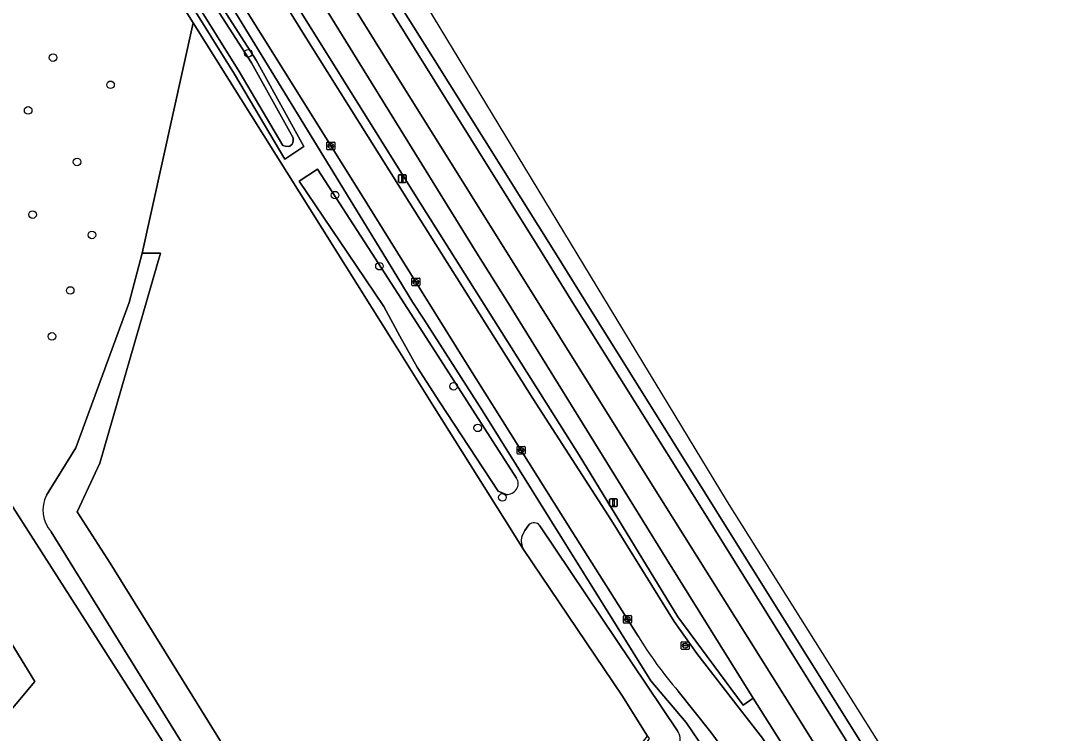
# Model space of a CAD drawing. Extents: x 157320 to 158835, y 386650 to 388491.
# Drawn here: x 158586.2 to 158718.7, y 387438.2 to 387529.9 of the extents above; entities that cross this region are included whole.
import ezdxf

# ---------------------------------------------------------------- set-up
doc = ezdxf.new("R2010")
doc.units = 0
for name, color, linetype in [('IMGEO_Berm_groen', 7, 'Continuous'), ('IMGEO_Berm_open', 7, 'Continuous'), ('IMGEO_Boom', 7, 'Continuous'), ('IMGEO_Erf', 7, 'Continuous'), ('IMGEO_Gemengd_bos', 7, 'Continuous'), ('IMGEO_Groenvoorziening', 7, 'Continuous'), ('IMGEO_Haag', 7, 'Continuous'), ('IMGEO_Hek', 7, 'Continuous'), ('IMGEO_Kolk', 7, 'Continuous'), ('IMGEO_Lichtmast', 7, 'Continuous'), ('IMGEO_Oever', 7, 'Continuous'), ('IMGEO_Pand', 7, 'Continuous'), ('IMGEO_Rijbaan_lokaal_open', 7, 'Continuous'), ('IMGEO_Rijbaan_regionaal_gesloten', 7, 'Continuous'), ('IMGEO_Rioolput', 7, 'Continuous'), ('IMGEO_Voetpad_open', 7, 'Continuous'), ('IMGEO_Waterloop', 7, 'Continuous')]:
    doc.layers.add(name, color=color, linetype=linetype)

msp = doc.modelspace()

# ---------------------------------------------------------------- linework, layer by layer
at = {"layer": 'IMGEO_Berm_groen'}
msp.add_lwpolyline([(158648.76, 387493.84), (158644.94, 387500), (158630.42, 387523.47), (158620.08, 387540.22), (158617.55, 387538.66), (158637.16, 387507.22), (158658.1, 387474), (158670.78, 387453.18), (158679.21, 387441.81), (158680.49, 387442.73), (158669.38, 387460.58), (158665.14, 387467.43)], close=True, dxfattribs=at)
at = {"layer": 'IMGEO_Berm_open'}
for points in [[(158681.52, 387457.55), (158658.92, 387493.79), (158655.04, 387500), (158639.23, 387525.26), (158626.92, 387544.87), (158622.47, 387552.35), (158617.86, 387560), (158613.28, 387567.66), (158610.02, 387572.93), (158607.08, 387578.01), (158605.64, 387580.53), (158604.75, 387582.27), (158603.94, 387583.73), (158603.26, 387584.92), (158600, 387590.48), (158592.23, 387603.38), (158587.64, 387610.99), (158579.25, 387625.15), (158570.37, 387640.41), (158563.48, 387652.32), (158556.47, 387664.44)], [(158625.02, 387545.45), (158640.91, 387519.87), (158653.31, 387500), (158657.07, 387493.96), (158673.63, 387467.53), (158688.98, 387442.86), (158689.92, 387441.35), (158705.56, 387416.26), (158721.22, 387391.22)], [(158821.15, 387234.03), (158789.31, 387285.03), (158691.2, 387442.06), (158681.52, 387457.55)]]:
    msp.add_lwpolyline(points, dxfattribs=at)
at = {"layer": 'IMGEO_Boom'}
for centre in [(158615.51, 387525.73), (158590.37, 387525.17), (158597.77, 387521.66), (158587.17, 387518.36), (158593.46, 387511.73), (158626.68, 387507.46), (158587.74, 387504.96), (158595.38, 387502.34), (158632.39, 387498.32), (158592.58, 387495.19), (158590.23, 387489.28), (158641.93, 387482.87), (158645.04, 387477.51), (158648.21, 387468.56)]:
    msp.add_circle(centre, 0.489, dxfattribs=at)
at = {"layer": 'IMGEO_Erf'}
msp.add_lwpolyline([(158609.1, 387429.95), (158584.56, 387468.32), (158584.84, 387467.76), (158543.64, 387440.26), (158521.97, 387427.54)], dxfattribs=at)
msp.add_lwpolyline([(158582.84, 387453.29), (158588.04, 387444.85), (158578.15, 387433.1), (158584.28, 387423.05), (158582.1, 387421.73), (158581.11, 387423.38), (158576.85, 387420.77), (158564.08, 387441.68), (158568.56, 387444.44), (158569.88, 387442.32), (158571.61, 387443.34), (158571.34, 387444.68), (158571.45, 387446.03), (158572.01, 387447.45), (158572.85, 387448.38), (158574.24, 387449.08), (158575.75, 387449.27), (158576.95, 387449.17), (158578.68, 387448.35)], close=True, dxfattribs=at)
at = {"layer": 'IMGEO_Gemengd_bos'}
for points in [[(158638.25, 387400), (158639.63, 387403.82), (158666.9, 387437.84), (158663.59, 387443.1), (158650.92, 387461.86), (158648.48, 387465.76), (158639.49, 387480.08), (158634.11, 387488.67), (158608.41, 387529.64), (158601.84, 387500), (158604.21, 387500), (158596.38, 387472.95), (158593.46, 387466.69), (158597.74, 387460.11), (158678.79, 387329.39), (158706.48, 387284.72), (158727.38, 387250), (158738.12, 387232.16)], [(158597.74, 387460.11), (158593.46, 387466.69), (158596.38, 387472.95), (158604.21, 387500), (158601.84, 387500), (158600.16, 387493.64), (158593.29, 387474.92), (158589.55, 387468.83)], [(158590.14, 387464.12), (158675.05, 387327.08), (158678.79, 387329.39), (158597.74, 387460.11)]]:
    msp.add_lwpolyline(points, dxfattribs=at)
msp.add_arc((158593.22, 387466.9), 4.15, 152.2413, 222.0626, dxfattribs=at)
at = {"layer": 'IMGEO_Groenvoorziening'}
for points in [[(158645.67, 387479.69), (158638.08, 387491.51), (158636.7, 387493.65), (158632.82, 387500), (158601.15, 387551.75), (158583.35, 387579.83), (158573.95, 387594.21), (158572.65, 387595.04), (158567.64, 387595.07), (158567.62, 387596.53), (158561.34, 387596.51), (158535.38, 387596.31)], [(158608.41, 387529.64), (158600.51, 387542.22), (158599.83, 387541.8), (158567.32, 387594.11), (158534.12, 387594.16), (158531.07, 387591.05), (158528.1, 387584.26), (158525.17, 387577.32), (158517.4, 387558.74), (158511.77, 387545.41), (158504.85, 387527.98), (158545.85, 387514.57), (158543.05, 387507.57), (158541.02, 387503.71), (158513.95, 387450.62), (158474.22, 387469.86)], [(158530.59, 387593.08), (158504.21, 387531.08), (158503.96, 387530.09), (158503.01, 387526.51), (158503.4, 387526.4), (158504.04, 387527.93), (158506.59, 387534.71), (158508.87, 387540.17), (158513.83, 387552.36), (158524.5, 387577.57), (158530.22, 387591.34), (158530.47, 387591.31), (158531.07, 387591.05), (158534.12, 387594.16), (158534.13, 387594.96), (158567.77, 387594.91), (158600.51, 387542.22), (158608.41, 387529.64), (158634.11, 387488.67), (158639.49, 387480.08), (158648.48, 387465.76), (158650.92, 387461.86)], [(158597.49, 387568.67), (158623.12, 387527.41), (158636.23, 387506.56), (158652.13, 387481.29), (158662.25, 387465.58), (158670.3, 387452.57), (158673.24, 387448.47), (158678.69, 387441.43), (158681.7, 387437.55), (158690.06, 387424.54), (158693.93, 387418.34), (158695.22, 387419.14), (158688.88, 387429.32), (158683.57, 387437.81), (158680.49, 387442.73), (158679.21, 387441.81), (158670.78, 387453.18), (158658.1, 387474), (158637.16, 387507.22), (158617.55, 387538.66)], [(158589.91, 387567.62), (158600.52, 387550.6), (158607.03, 387539.63), (158616.51, 387524.85), (158622.67, 387513.72), (158620.22, 387512.1)], [(158620.22, 387512.1), (158613.73, 387523.02), (158587.25, 387565.52)], [(158589.55, 387468.83), (158593.29, 387474.92), (158600.16, 387493.64), (158601.84, 387500), (158608.41, 387529.64)], [(158648.69, 387468.94), (158647.66, 387469.36), (158640.13, 387480.85), (158637.23, 387485.34), (158635.03, 387489.33), (158632.94, 387493.12), (158628.3, 387500), (158622.06, 387509.24), (158624.43, 387510.81), (158631.39, 387500), (158637.24, 387490.92), (158650.04, 387471.05)], [(158669.87, 387435.38), (158669.08, 387434.25), (158671.65, 387430.12), (158675.96, 387433.58), (158671.85, 387439.58), (158667.31, 387444.94), (158645.67, 387479.69)], [(158494.29, 387411.98), (158521.66, 387428.06), (158543.32, 387440.77), (158584.56, 387468.32), (158609.1, 387429.95), (158610.67, 387427.46), (158626.37, 387402.23), (158626.53, 387402.33), (158631.77, 387393.82), (158673.67, 387326.24), (158675.05, 387327.08), (158590.14, 387464.12)], [(158650.71, 387463.53), (158651.09, 387464.32), (158651.62, 387465.01)], [(158653.04, 387464.91), (158670.76, 387438.53)]]:
    msp.add_lwpolyline(points, dxfattribs=at)
for centre, radius, start, end in [((158648.81, 387470.33), 1.43, 329.5367, 30.4633), ((158648.74, 387470.54), 1.6, 268.3241, 324.2599), ((158593.22, 387466.9), 4.15, 152.2413, 222.0626), ((158652.29, 387464.38), 0.923, 35.2465, 136.5594), ((158652.99, 387462.98), 2.35, 166.4383, 208.3363), ((158668.95, 387437.34), 2.16, 295.0426, 33.2207)]:
    msp.add_arc(centre, radius, start, end, dxfattribs=at)
at = {"layer": 'IMGEO_Haag'}
msp.add_lwpolyline([(158597.49, 387568.67), (158623.12, 387527.41), (158636.23, 387506.56), (158652.13, 387481.29), (158662.25, 387465.58), (158670.3, 387452.57), (158673.24, 387448.47), (158678.69, 387441.43), (158681.7, 387437.55), (158690.06, 387424.54), (158693.93, 387418.34), (158695.22, 387419.14), (158688.88, 387429.32), (158683.57, 387437.81), (158680.49, 387442.73), (158679.21, 387441.81), (158670.78, 387453.18), (158658.1, 387474), (158637.16, 387507.22), (158617.55, 387538.66)], dxfattribs=at)
at = {"layer": 'IMGEO_Hek'}
msp.add_lwpolyline([(158584.56, 387468.32), (158609.1, 387429.95)], dxfattribs=at)
at = {"layer": 'IMGEO_Kolk'}
for p, q in [((158625.63, 387513.38), (158625.63, 387514.23)), ((158625.71, 387514.3), (158626.56, 387514.3)), ((158626.63, 387514.23), (158626.63, 387513.38)), ((158626.56, 387513.3), (158625.71, 387513.3)), ((158625.89, 387513.8), (158625.89, 387513.81)), ((158626.33, 387513.76), (158625.93, 387513.76)), ((158625.94, 387513.85), (158626.33, 387513.85)), ((158626.12, 387514.08), (158626.15, 387514.08)), ((158626.14, 387513.52), (158626.12, 387513.52)), ((158626.38, 387513.81), (158626.38, 387513.8)), ((158636.57, 387495.87), (158636.57, 387496.72)), ((158636.64, 387496.79), (158637.5, 387496.79)), ((158637.5, 387495.79), (158636.64, 387495.79)), ((158636.83, 387496.29), (158636.83, 387496.3)), ((158636.87, 387496.34), (158637.27, 387496.34)), ((158637.26, 387496.25), (158636.87, 387496.25)), ((158637.08, 387496.01), (158637.05, 387496.01)), ((158637.06, 387496.57), (158637.08, 387496.57)), ((158637.31, 387496.3), (158637.31, 387496.29)), ((158637.57, 387496.72), (158637.57, 387495.87)), ((158650.11, 387474.19), (158650.11, 387475.05)), ((158650.19, 387475.12), (158651.04, 387475.12)), ((158650.37, 387474.61), (158650.37, 387474.63)), ((158650.81, 387474.58), (158650.41, 387474.58)), ((158650.42, 387474.66), (158650.81, 387474.66)), ((158650.6, 387474.9), (158650.63, 387474.9)), ((158650.86, 387474.63), (158650.86, 387474.61)), ((158651.12, 387475.05), (158651.12, 387474.19)), ((158651.04, 387474.12), (158650.19, 387474.12)), ((158650.62, 387474.34), (158650.6, 387474.34)), ((158663.81, 387452.44), (158663.81, 387453.29)), ((158663.88, 387453.36), (158664.74, 387453.36)), ((158664.81, 387453.29), (158664.81, 387452.44)), ((158664.74, 387452.36), (158663.88, 387452.36)), ((158664.07, 387452.86), (158664.07, 387452.87)), ((158664.11, 387452.91), (158664.51, 387452.91)), ((158664.51, 387452.82), (158664.11, 387452.82)), ((158664.32, 387452.58), (158664.29, 387452.58)), ((158664.3, 387453.14), (158664.32, 387453.14)), ((158664.55, 387452.87), (158664.55, 387452.86))]:
    msp.add_line(p, q, dxfattribs=at)
for points in [[(158625.63, 387513.38), (158625.63, 387514.23)], [(158625.71, 387514.3), (158626.56, 387514.3)], [(158626.63, 387514.23), (158626.63, 387513.38)], [(158626.56, 387513.3), (158625.71, 387513.3)], [(158636.57, 387495.87), (158636.57, 387496.72)], [(158636.64, 387496.79), (158637.5, 387496.79)], [(158637.5, 387495.79), (158636.64, 387495.79)], [(158637.57, 387496.72), (158637.57, 387495.87)], [(158650.11, 387474.19), (158650.11, 387475.05)], [(158650.19, 387475.12), (158651.04, 387475.12)], [(158651.12, 387475.05), (158651.12, 387474.19)], [(158651.04, 387474.12), (158650.19, 387474.12)], [(158663.81, 387452.44), (158663.81, 387453.29)], [(158663.88, 387453.36), (158664.74, 387453.36)], [(158664.81, 387453.29), (158664.81, 387452.44)], [(158664.74, 387452.36), (158663.88, 387452.36)]]:
    msp.add_lwpolyline(points, dxfattribs=at)
for centre, radius, start, end in [((158625.71, 387514.23), 0.0765, 91.552, 178.448), ((158625.71, 387514.23), 0.0765, 91.552, 178.448), ((158626.56, 387514.23), 0.0765, 1.552, 88.448), ((158626.56, 387514.23), 0.0765, 1.552, 88.448), ((158625.71, 387513.38), 0.0765, 181.552, 268.448), ((158625.71, 387513.38), 0.0765, 181.552, 268.448), ((158625.93, 387513.81), 0.0403, 85.8775, 175.7526), ((158625.93, 387513.8), 0.0366, 178.938, 274.7102), ((158626.34, 387513.81), 0.0386, 1.7309, 96.639), ((158626.33, 387513.8), 0.043, 264.8664, 352.4533), ((158626.56, 387513.38), 0.0765, 271.552, 358.448), ((158626.56, 387513.38), 0.0765, 271.552, 358.448), ((158636.64, 387496.72), 0.0765, 91.552, 178.448), ((158636.64, 387496.72), 0.0765, 91.552, 178.448), ((158636.64, 387495.87), 0.0765, 181.552, 268.448), ((158636.64, 387495.87), 0.0765, 181.552, 268.448), ((158636.87, 387496.3), 0.0403, 85.8775, 175.7526), ((158636.86, 387496.29), 0.0366, 178.938, 274.7102), ((158637.27, 387496.29), 0.043, 264.8664, 352.4533), ((158637.27, 387496.3), 0.0386, 1.7309, 96.639), ((158637.49, 387496.72), 0.0765, 1.552, 88.448), ((158637.49, 387496.72), 0.0765, 1.552, 88.448), ((158637.49, 387495.87), 0.0765, 271.552, 358.448), ((158637.49, 387495.87), 0.0765, 271.552, 358.448), ((158650.19, 387475.05), 0.0765, 91.552, 178.448), ((158650.19, 387475.05), 0.0765, 91.552, 178.448), ((158650.41, 387474.62), 0.0403, 85.8775, 175.7526), ((158650.41, 387474.61), 0.0366, 178.938, 274.7102), ((158650.82, 387474.63), 0.0386, 1.7309, 96.639), ((158650.81, 387474.62), 0.043, 264.8664, 352.4533), ((158651.04, 387475.05), 0.0765, 1.552, 88.448), ((158651.04, 387475.05), 0.0765, 1.552, 88.448), ((158650.19, 387474.2), 0.0765, 181.552, 268.448), ((158650.19, 387474.2), 0.0765, 181.552, 268.448), ((158651.04, 387474.2), 0.0765, 271.552, 358.448), ((158651.04, 387474.2), 0.0765, 271.552, 358.448), ((158663.89, 387453.29), 0.0765, 91.552, 178.448), ((158663.89, 387453.29), 0.0765, 91.552, 178.448), ((158664.73, 387453.29), 0.0765, 1.552, 88.448), ((158664.73, 387453.29), 0.0765, 1.552, 88.448), ((158663.89, 387452.44), 0.0765, 181.552, 268.448), ((158663.89, 387452.44), 0.0765, 181.552, 268.448), ((158664.11, 387452.87), 0.0403, 85.8775, 175.7526), ((158664.1, 387452.86), 0.0366, 178.938, 274.7102), ((158664.51, 387452.87), 0.0386, 1.7309, 96.639), ((158664.51, 387452.86), 0.043, 264.8664, 352.4533), ((158664.73, 387452.44), 0.0765, 271.552, 358.448), ((158664.73, 387452.44), 0.0765, 271.552, 358.448)]:
    msp.add_arc(centre, radius, start, end, dxfattribs=at)
for centre, major_axis, ratio, start_param, end_param in [((158626.12, 387513.8), (-0.387, 0.002), 0.722429, 4.712389, 7.853982), ((158626.14, 387513.8), (-0.39, 0.002), 0.717154, 1.570796, 4.712389), ((158637.06, 387496.29), (-0.387, 0.002), 0.722429, 4.712389, 7.853982), ((158637.08, 387496.29), (-0.39, 0.002), 0.717154, 1.570796, 4.712389), ((158650.6, 387474.62), (-0.387, 0.002), 0.722429, 4.712389, 7.853982), ((158650.63, 387474.62), (-0.39, 0.002), 0.717154, 1.570796, 4.712389), ((158664.3, 387452.86), (-0.387, 0.002), 0.722429, 4.712389, 7.853982), ((158664.32, 387452.86), (-0.39, 0.002), 0.717154, 1.570796, 4.712389)]:
    msp.add_ellipse(centre, major_axis=major_axis, ratio=ratio, start_param=start_param, end_param=end_param, dxfattribs=at)
at = {"layer": 'IMGEO_Lichtmast'}
for p, q in [((158634.83, 387509.19), (158634.83, 387509.99)), ((158634.83, 387509.99), (158634.83, 387509.19)), ((158634.93, 387510.09), (158635.72, 387510.09)), ((158635.72, 387510.09), (158634.93, 387510.09)), ((158635.72, 387509.09), (158634.93, 387509.09)), ((158634.93, 387509.09), (158635.72, 387509.09)), ((158635.82, 387509.99), (158635.82, 387509.19)), ((158635.82, 387509.19), (158635.82, 387509.99)), ((158662.01, 387467.48), (158662.01, 387468.28)), ((158662.01, 387468.28), (158662.01, 387467.48)), ((158662.11, 387468.38), (158662.9, 387468.38)), ((158662.9, 387468.38), (158662.11, 387468.38)), ((158663, 387468.28), (158663, 387467.48)), ((158663, 387467.48), (158663, 387468.28)), ((158662.9, 387467.38), (158662.11, 387467.38)), ((158662.11, 387467.38), (158662.9, 387467.38))]:
    msp.add_line(p, q, dxfattribs=at)
for points in [[(158635.25, 387509.97), (158635.4, 387509.97), (158635.4, 387509.22), (158635.25, 387509.22), (158635.25, 387509.97)], [(158662.43, 387468.26), (158662.58, 387468.26), (158662.58, 387467.51), (158662.43, 387467.51), (158662.43, 387468.26)]]:
    msp.add_lwpolyline(points, dxfattribs=at)
for centre, start, end in [((158634.93, 387509.99), 90, 180), ((158634.93, 387509.99), 90, 180), ((158634.93, 387509.19), 180, 270), ((158634.93, 387509.19), 180, 270), ((158635.72, 387509.99), 0, 90), ((158635.72, 387509.99), 360, 90), ((158635.72, 387509.19), 270, 0), ((158635.72, 387509.19), 270, 0), ((158662.11, 387468.28), 90, 180), ((158662.11, 387468.28), 90, 180), ((158662.9, 387468.28), 0, 90), ((158662.9, 387468.28), 360, 90), ((158662.11, 387467.48), 180, 270), ((158662.11, 387467.48), 180, 270), ((158662.9, 387467.48), 270, 0), ((158662.9, 387467.48), 270, 0)]:
    msp.add_arc(centre, 0.1, start, end, dxfattribs=at)
at = {"layer": 'IMGEO_Oever'}
for points in [[(158589.24, 387567.38), (158589.34, 387567.24), (158599.94, 387550.25), (158606.44, 387539.27), (158615.92, 387524.5), (158621.28, 387514.82), (158621.28, 387514.5), (158621.23, 387514.21), (158621.14, 387514.02), (158620.84, 387513.78), (158620.68, 387513.72), (158620.27, 387513.75), (158619.97, 387513.85), (158614.31, 387523.37), (158587.84, 387565.86)], [(158587.25, 387565.52), (158613.73, 387523.02), (158620.22, 387512.1), (158622.67, 387513.72), (158616.51, 387524.85), (158607.03, 387539.63)]]:
    msp.add_lwpolyline(points, dxfattribs=at)
at = {"layer": 'IMGEO_Pand'}
msp.add_lwpolyline([(158584.28, 387423.05), (158578.15, 387433.1), (158588.04, 387444.85), (158582.84, 387453.29), (158578.68, 387448.35), (158576.95, 387449.17), (158575.75, 387449.27), (158574.24, 387449.08), (158572.85, 387448.38), (158572.01, 387447.45), (158571.45, 387446.03), (158571.34, 387444.68), (158571.61, 387443.34), (158569.88, 387442.32), (158568.56, 387444.44), (158564.08, 387441.68), (158576.85, 387420.77), (158581.11, 387423.38), (158582.1, 387421.73)], close=True, dxfattribs=at)
at = {"layer": 'IMGEO_Rijbaan_lokaal_open'}
for points in [[(158575.15, 387595.09), (158582.65, 387583.55), (158585.75, 387578.7), (158603.4, 387550.27), (158608.18, 387542.54), (158617.06, 387528.29), (158629.83, 387507.91), (158634.76, 387500), (158639.44, 387492.49), (158643.69, 387485.68), (158657.13, 387464.23), (158665.67, 387450.72)], [(158730.02, 387360.69), (158721.1, 387374.91), (158720.89, 387375.24), (158713.27, 387387.38), (158713.06, 387387.71), (158711.26, 387390.59), (158707.61, 387396.42), (158707.39, 387396.77), (158694.19, 387417.92), (158693.93, 387418.34), (158690.06, 387424.54), (158681.7, 387437.55), (158678.69, 387441.43), (158673.24, 387448.47), (158670.3, 387452.57), (158662.25, 387465.58), (158652.13, 387481.29), (158636.23, 387506.56), (158623.12, 387527.41), (158597.49, 387568.67)], [(158670.83, 387443.64), (158675.04, 387438.35), (158677.56, 387434.91)]]:
    msp.add_lwpolyline(points, dxfattribs=at)
msp.add_arc((158711.29, 387478.53), 53.43, 211.3704, 220.7795, dxfattribs=at)
at = {"layer": 'IMGEO_Rijbaan_regionaal_gesloten'}
for points in [[(158626.92, 387544.87), (158639.23, 387525.26), (158655.04, 387500), (158658.92, 387493.79), (158681.52, 387457.55), (158691.2, 387442.06), (158789.31, 387285.03), (158821.15, 387234.03), (158823.36, 387235.46), (158677.18, 387467.99), (158588.04, 387615.09)], [(158620.06, 387546.22), (158632.83, 387525.67), (158666.88, 387471.14), (158686.13, 387440.39), (158711.75, 387399.39), (158722.19, 387382.73), (158732.77, 387365.79), (158736.9, 387358.98), (158747.44, 387341.18), (158773.45, 387291.74), (158779.07, 387281.97), (158785.9, 387270.82), (158812.14, 387228.59)], [(158812.14, 387228.59), (158785.9, 387270.82), (158779.07, 387281.97), (158773.45, 387291.74), (158747.44, 387341.18), (158736.9, 387358.98), (158732.77, 387365.79), (158722.19, 387382.73), (158711.75, 387399.39), (158686.13, 387440.39), (158666.88, 387471.14), (158632.83, 387525.67), (158620.06, 387546.22)], [(158721.22, 387391.22), (158705.56, 387416.26), (158689.92, 387441.35), (158688.98, 387442.86), (158673.63, 387467.53), (158657.07, 387493.96), (158653.31, 387500), (158640.91, 387519.87), (158625.02, 387545.45)], [(158620.08, 387540.22), (158630.42, 387523.47), (158644.94, 387500), (158648.76, 387493.84), (158665.14, 387467.43), (158669.38, 387460.58), (158680.49, 387442.73), (158683.57, 387437.81), (158688.88, 387429.32), (158695.22, 387419.14), (158695.48, 387418.72), (158704.21, 387404.71), (158708.67, 387397.57), (158708.89, 387397.21), (158714.32, 387388.5), (158714.53, 387388.17), (158719.53, 387380.15), (158722.12, 387376.02), (158722.33, 387375.69), (158731.29, 387361.4), (158738.64, 387349.83), (158736.18, 387347.61), (158737.8, 387345.84), (158740.41, 387342.74)]]:
    msp.add_lwpolyline(points, dxfattribs=at)
at = {"layer": 'IMGEO_Rioolput'}
for p, q in [((158671.24, 387449.07), (158671.24, 387449.92)), ((158671.32, 387449.99), (158672.17, 387449.99)), ((158671.5, 387449.49), (158671.5, 387449.5)), ((158671.94, 387449.45), (158671.54, 387449.45)), ((158671.55, 387449.54), (158671.94, 387449.54)), ((158671.73, 387449.77), (158671.76, 387449.77)), ((158671.99, 387449.5), (158671.99, 387449.49)), ((158672.25, 387449.92), (158672.25, 387449.07)), ((158672.17, 387448.99), (158671.32, 387448.99)), ((158671.75, 387449.21), (158671.73, 387449.21))]:
    msp.add_line(p, q, dxfattribs=at)
for points in [[(158671.24, 387449.07), (158671.24, 387449.92)], [(158671.32, 387449.99), (158672.17, 387449.99)], [(158672.25, 387449.92), (158672.25, 387449.07)], [(158672.17, 387448.99), (158671.32, 387448.99)]]:
    msp.add_lwpolyline(points, dxfattribs=at)
for centre, radius, start, end in [((158671.32, 387449.92), 0.0765, 91.552, 178.448), ((158671.32, 387449.92), 0.0765, 91.552, 178.448), ((158671.54, 387449.5), 0.0403, 85.8775, 175.7526), ((158671.54, 387449.49), 0.0366, 178.938, 274.7102), ((158671.95, 387449.5), 0.0386, 1.7309, 96.639), ((158671.94, 387449.49), 0.043, 264.8664, 352.4533), ((158672.17, 387449.92), 0.0765, 1.552, 88.448), ((158672.17, 387449.92), 0.0765, 1.552, 88.448), ((158671.32, 387449.07), 0.0765, 181.552, 268.448), ((158671.32, 387449.07), 0.0765, 181.552, 268.448), ((158672.17, 387449.07), 0.0765, 271.552, 358.448), ((158672.17, 387449.07), 0.0765, 271.552, 358.448)]:
    msp.add_arc(centre, radius, start, end, dxfattribs=at)
for centre, major_axis, ratio, start_param, end_param in [((158671.73, 387449.49), (-0.387, 0.002), 0.722429, 4.712389, 7.853982), ((158671.76, 387449.49), (-0.39, 0.002), 0.717154, 1.570796, 4.712389)]:
    msp.add_ellipse(centre, major_axis=major_axis, ratio=ratio, start_param=start_param, end_param=end_param, dxfattribs=at)
at = {"layer": 'IMGEO_Voetpad_open'}
for points in [[(158629.83, 387507.91), (158617.06, 387528.29), (158608.18, 387542.54), (158603.4, 387550.27), (158585.75, 387578.7), (158582.65, 387583.55), (158575.15, 387595.09)], [(158601.15, 387551.75), (158632.82, 387500), (158636.7, 387493.65), (158638.08, 387491.51), (158645.67, 387479.69), (158667.31, 387444.94), (158671.85, 387439.58), (158675.96, 387433.58)], [(158665.67, 387450.72), (158657.13, 387464.23), (158643.69, 387485.68), (158639.44, 387492.49), (158634.76, 387500), (158629.83, 387507.91)], [(158677.56, 387434.91), (158675.04, 387438.35), (158670.83, 387443.64)]]:
    msp.add_lwpolyline(points, dxfattribs=at)
msp.add_arc((158711.29, 387478.53), 53.43, 211.3704, 220.7795, dxfattribs=at)
at = {"layer": 'IMGEO_Waterloop'}
for points in [[(158587.84, 387565.86), (158614.31, 387523.37), (158619.97, 387513.85), (158620.27, 387513.75), (158620.68, 387513.72), (158620.84, 387513.78), (158621.14, 387514.02), (158621.23, 387514.21), (158621.28, 387514.5), (158621.28, 387514.82), (158615.92, 387524.5), (158606.44, 387539.27), (158599.94, 387550.25), (158589.34, 387567.24), (158589.24, 387567.38)], [(158650.04, 387471.05), (158637.24, 387490.92), (158631.39, 387500), (158624.43, 387510.81), (158622.06, 387509.24), (158628.3, 387500), (158632.94, 387493.12), (158635.03, 387489.33), (158637.23, 387485.34), (158640.13, 387480.85), (158647.66, 387469.36), (158648.69, 387468.94)], [(158651.62, 387465.01), (158651.09, 387464.32), (158650.71, 387463.53)], [(158670.76, 387438.53), (158653.04, 387464.91)], [(158650.92, 387461.86), (158663.59, 387443.1), (158666.9, 387437.84), (158667.1, 387437.52), (158642.36, 387399.54), (158642.53, 387399.41), (158644.14, 387398.18), (158644.42, 387397.97), (158658.26, 387417.95), (158669.08, 387434.25)]]:
    msp.add_lwpolyline(points, dxfattribs=at)
for centre, radius, start, end in [((158648.81, 387470.33), 1.43, 329.5367, 30.4633), ((158648.74, 387470.54), 1.6, 268.3241, 324.2599), ((158652.29, 387464.38), 0.923, 35.2465, 136.5594), ((158652.99, 387462.98), 2.35, 166.4383, 208.3363), ((158668.95, 387437.34), 2.16, 295.0426, 33.2207)]:
    msp.add_arc(centre, radius, start, end, dxfattribs=at)

doc.saveas('drawing.dxf')
